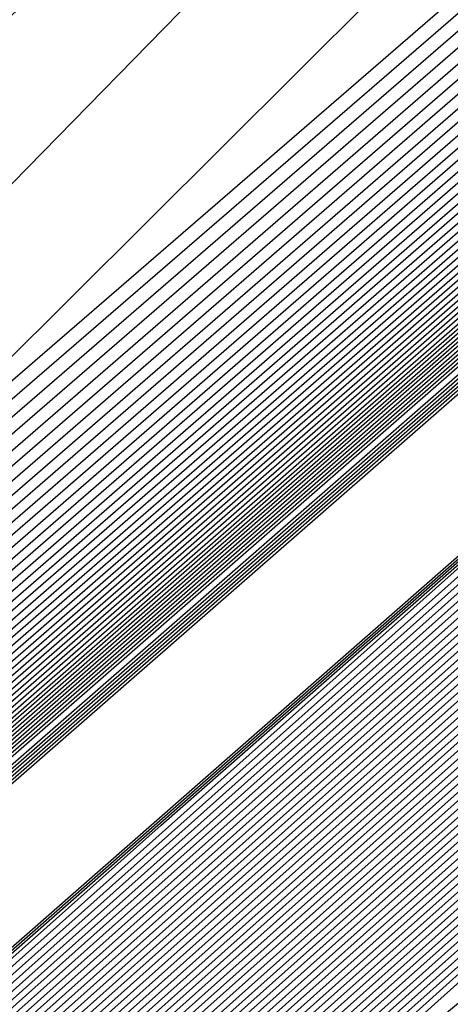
# Model space of a CAD drawing. Extents: x 3249832 to 3255657, y 13789405 to 13793316.
# Tile 685 of 1056: x 3253203.768 to 3253203.916, y 13791253.432 to 13791253.771. Entities that reach past the tile are written whole.
import ezdxf

# ---------------------------------------------------------------- set-up
doc = ezdxf.new("R2010")
doc.units = 0
doc.header["$LTSCALE"] = 100
doc.header["$MEASUREMENT"] = 0
for name, color, linetype in [('GRATIO_03231_CON', 1, 'CONTINUOUS'), ('GRATIO_0323_ICON', 1, 'CONTINUOUS'), ('TARGETS_EAST', 7, 'CONTINUOUS')]:
    doc.layers.add(name, color=color, linetype=linetype)

# ---------------------------------------------------------------- blocks, each defined once
blk = doc.blocks.new('Gratio_032316_contours')
at = {"layer": 'GRATIO_03231_CON', "color": 1, "linetype": 'Continuous', "flags": 128}
for points in [[(3253179.55027, 13791232.39503), (3253186.87441, 13791238.77001), (3253201.4775, 13791251.51898), (3253219.20823, 13791267.00714), (3253234.45763, 13791280.32933), (3253243.00028, 13791287.79153), (3253246.14511, 13791290.5444), (3253246.5846, 13791290.94974), (3253247.02187, 13791291.379), (3253250.20254, 13791294.24212), (3253258.88285, 13791301.95866), (3253274.44262, 13791315.73867), (3253292.7559, 13791331.95413), (3253308.32028, 13791345.76753)], [(3253180.16544, 13791232.93802), (3253187.28488, 13791239.13155), (3253201.72516, 13791251.73678), (3253219.33902, 13791267.12228), (3253234.51314, 13791280.37862), (3253243.01644, 13791287.80647), (3253246.14668, 13791290.54676), (3253246.58389, 13791290.95054), (3253247.01645, 13791291.37639), (3253250.16633, 13791294.21318), (3253258.7639, 13791301.85732), (3253274.17605, 13791315.50724), (3253292.31584, 13791331.56933), (3253307.73285, 13791345.25198)], [(3253180.78061, 13791233.481), (3253187.69534, 13791239.49309), (3253201.97282, 13791251.95458), (3253219.46981, 13791267.23741), (3253234.56866, 13791280.42791), (3253243.03259, 13791287.8214), (3253246.14825, 13791290.54912), (3253246.58317, 13791290.95133), (3253247.01103, 13791291.37378), (3253250.13013, 13791294.18424), (3253258.64495, 13791301.75599), (3253273.90947, 13791315.27582), (3253291.87577, 13791331.18453), (3253307.14542, 13791344.73643)], [(3253181.39578, 13791234.02399), (3253188.1058, 13791239.85463), (3253202.22048, 13791252.17237), (3253219.6006, 13791267.35254), (3253234.62418, 13791280.4772), (3253243.04874, 13791287.83633), (3253246.14982, 13791290.55149), (3253246.58246, 13791290.95213), (3253247.00561, 13791291.37117), (3253250.09393, 13791294.15529), (3253258.526, 13791301.65465), (3253273.6429, 13791315.0444), (3253291.4357, 13791330.79973), (3253306.55799, 13791344.22088)], [(3253182.62612, 13791235.10996), (3253188.92672, 13791240.5777), (3253202.71581, 13791252.60797), (3253219.86218, 13791267.58281), (3253234.73522, 13791280.57579), (3253243.08105, 13791287.8662), (3253246.15297, 13791290.55621), (3253246.58103, 13791290.95372), (3253246.99477, 13791291.36594), (3253250.02153, 13791294.09741), (3253258.2881, 13791301.45198), (3253273.10975, 13791314.58156), (3253290.55557, 13791330.03014), (3253305.38313, 13791343.18978)], [(3253183.24129, 13791235.65295), (3253189.33718, 13791240.93924), (3253202.96347, 13791252.82577), (3253219.99297, 13791267.69794), (3253234.79073, 13791280.62508), (3253243.0972, 13791287.88113), (3253246.15454, 13791290.55858), (3253246.58032, 13791290.95452), (3253246.98935, 13791291.36333), (3253249.98532, 13791294.06847), (3253258.16915, 13791301.35065), (3253272.84317, 13791314.35013), (3253290.11551, 13791329.64534), (3253304.7957, 13791342.67423)], [(3253189.74764, 13791241.30078), (3253203.21113, 13791253.04357), (3253220.12376, 13791267.81308), (3253234.84625, 13791280.67437), (3253243.11336, 13791287.89607), (3253246.15611, 13791290.56094), (3253246.57961, 13791290.95531), (3253246.98393, 13791291.36072), (3253249.94912, 13791294.03953), (3253258.05019, 13791301.24931), (3253272.5766, 13791314.11871), (3253289.67544, 13791329.26055), (3253304.20827, 13791342.15868)], [(3253190.1581, 13791241.66232), (3253203.45879, 13791253.26136), (3253220.25455, 13791267.92821), (3253234.90177, 13791280.72366), (3253243.12951, 13791287.911), (3253246.15768, 13791290.5633), (3253246.57889, 13791290.95611), (3253246.97851, 13791291.35811), (3253249.91292, 13791294.01058), (3253257.93124, 13791301.14798), (3253272.31002, 13791313.88729), (3253289.23538, 13791328.87575), (3253303.62084, 13791341.64313)], [(3253190.97902, 13791242.38539), (3253203.95411, 13791253.69696), (3253220.51613, 13791268.15847), (3253235.01281, 13791280.82224), (3253243.16182, 13791287.94087), (3253246.16082, 13791290.56803), (3253246.57747, 13791290.9577), (3253246.96767, 13791291.35288), (3253249.84051, 13791293.9527), (3253257.69334, 13791300.94531), (3253271.77687, 13791313.42445), (3253288.35525, 13791328.10615), (3253302.44598, 13791340.61203)], [(3253191.38948, 13791242.74693), (3253204.20177, 13791253.91476), (3253220.64692, 13791268.27361), (3253235.06832, 13791280.87154), (3253243.17797, 13791287.9558), (3253246.1624, 13791290.57039), (3253246.57675, 13791290.9585), (3253246.96225, 13791291.35027), (3253249.80431, 13791293.92376), (3253257.57439, 13791300.84397), (3253271.51029, 13791313.19303), (3253287.91518, 13791327.72135), (3253301.85855, 13791340.09648)], [(3253191.79994, 13791243.10847), (3253204.44943, 13791254.13256), (3253220.77772, 13791268.38874), (3253235.12384, 13791280.92083), (3253243.19412, 13791287.97073), (3253246.16397, 13791290.57276), (3253246.57604, 13791290.95929), (3253246.95683, 13791291.34766), (3253249.76811, 13791293.89481), (3253257.45544, 13791300.74264), (3253271.24372, 13791312.9616), (3253287.47511, 13791327.33655), (3253301.27112, 13791339.58093)], [(3253192.2104, 13791243.47001), (3253204.69709, 13791254.35035), (3253220.90851, 13791268.50387), (3253235.17936, 13791280.97012), (3253243.21028, 13791287.98567), (3253246.16554, 13791290.57512), (3253246.57533, 13791290.96009), (3253246.95142, 13791291.34505), (3253249.73191, 13791293.86587), (3253257.33649, 13791300.6413), (3253270.97714, 13791312.73018), (3253287.03505, 13791326.95176), (3253300.68369, 13791339.06538)], [(3253193.03132, 13791244.19308), (3253205.19242, 13791254.78595), (3253221.17009, 13791268.73414), (3253235.29039, 13791281.0687), (3253243.24258, 13791288.01553), (3253246.16868, 13791290.57985), (3253246.5739, 13791290.96168), (3253246.94058, 13791291.33982), (3253249.6595, 13791293.80799), (3253257.09858, 13791300.43863), (3253270.44399, 13791312.26734), (3253286.15492, 13791326.18216), (3253299.50883, 13791338.03428)], [(3253193.44178, 13791244.55462), (3253205.44008, 13791255.00375), (3253221.30088, 13791268.84927), (3253235.34591, 13791281.11799), (3253243.25874, 13791288.03047), (3253246.17025, 13791290.58221), (3253246.57319, 13791290.96248), (3253246.93516, 13791291.33721), (3253249.6233, 13791293.77904), (3253256.97963, 13791300.3373), (3253270.17741, 13791312.03592), (3253285.71485, 13791325.79737), (3253298.92139, 13791337.51873)], [(3253193.85224, 13791244.91616), (3253205.68774, 13791255.22155), (3253221.43167, 13791268.9644), (3253235.40143, 13791281.16728), (3253243.27489, 13791288.0454), (3253246.17182, 13791290.58457), (3253246.57247, 13791290.96327), (3253246.92974, 13791291.3346), (3253249.5871, 13791293.7501), (3253256.86068, 13791300.23596), (3253269.91084, 13791311.8045), (3253285.27479, 13791325.41257), (3253298.33396, 13791337.00318)], [(3253194.2627, 13791245.2777), (3253205.9354, 13791255.43934), (3253221.56246, 13791269.07954), (3253235.45695, 13791281.21658), (3253243.29104, 13791288.06033), (3253246.17339, 13791290.58694), (3253246.57176, 13791290.96407), (3253246.92432, 13791291.33198), (3253249.55089, 13791293.72116), (3253256.74173, 13791300.13463), (3253269.64426, 13791311.57307), (3253284.83472, 13791325.02777), (3253297.74653, 13791336.48763)], [(3253195.08362, 13791246.00077), (3253206.43072, 13791255.87494), (3253221.82404, 13791269.3098), (3253235.56798, 13791281.31516), (3253243.32335, 13791288.0902), (3253246.17654, 13791290.59166), (3253246.57033, 13791290.96566), (3253246.91348, 13791291.32676), (3253249.47849, 13791293.66327), (3253256.50383, 13791299.93196), (3253269.11111, 13791311.11023), (3253283.95459, 13791324.25817), (3253296.57167, 13791335.45653)], [(3253195.49408, 13791246.36231), (3253206.67838, 13791256.09274), (3253221.95483, 13791269.42494), (3253235.6235, 13791281.36445), (3253243.3395, 13791288.10513), (3253246.17811, 13791290.59402), (3253246.56962, 13791290.96646), (3253246.90806, 13791291.32415), (3253249.44229, 13791293.63433), (3253256.38488, 13791299.83062), (3253268.84454, 13791310.87881), (3253283.51452, 13791323.87338), (3253295.98424, 13791334.94098)], [(3253195.90454, 13791246.72385), (3253206.92604, 13791256.31054), (3253222.08562, 13791269.54007), (3253235.67902, 13791281.41374), (3253243.35566, 13791288.12007), (3253246.17968, 13791290.59639), (3253246.56891, 13791290.96725), (3253246.90264, 13791291.32154), (3253249.40609, 13791293.60539), (3253256.26593, 13791299.72929), (3253268.57796, 13791310.64739), (3253283.07446, 13791323.48858), (3253295.39681, 13791334.42543)], [(3253196.31501, 13791247.08539), (3253207.1737, 13791256.52833), (3253222.21641, 13791269.6552), (3253235.73454, 13791281.46303), (3253243.37181, 13791288.135), (3253246.18125, 13791290.59875), (3253246.56819, 13791290.96805), (3253246.89722, 13791291.31892), (3253249.36988, 13791293.57645), (3253256.14697, 13791299.62795), (3253268.31138, 13791310.41597), (3253282.63439, 13791323.10378), (3253294.80938, 13791333.90988)], [(3253197.13593, 13791247.80846), (3253207.66903, 13791256.96393), (3253222.47799, 13791269.88547), (3253235.84557, 13791281.56162), (3253243.40412, 13791288.16487), (3253246.18439, 13791290.60348), (3253246.56677, 13791290.96964), (3253246.88638, 13791291.3137), (3253249.29748, 13791293.51856), (3253255.90907, 13791299.42528), (3253267.77823, 13791309.95312), (3253281.75426, 13791322.33419), (3253293.63452, 13791332.87878)], [(3253197.54639, 13791248.17), (3253207.91669, 13791257.18173), (3253222.60878, 13791270.0006), (3253235.90109, 13791281.61091), (3253243.42027, 13791288.1798), (3253246.18596, 13791290.60584), (3253246.56605, 13791290.97044), (3253246.88096, 13791291.31109), (3253249.26128, 13791293.48962), (3253255.79012, 13791299.32395), (3253267.51166, 13791309.7217), (3253281.31419, 13791321.94939), (3253293.04709, 13791332.36323), (3253299.24948, 13791337.92415)], [(3253197.95685, 13791248.53154), (3253208.16435, 13791257.39953), (3253222.73957, 13791270.11573), (3253235.95661, 13791281.6602), (3253243.43643, 13791288.19473), (3253246.18754, 13791290.6082), (3253246.56534, 13791290.97123), (3253246.87554, 13791291.30847), (3253249.22507, 13791293.46068), (3253255.67117, 13791299.22261), (3253267.24508, 13791309.49028), (3253280.87413, 13791321.56459), (3253292.45966, 13791331.84768), (3253298.58416, 13791337.33876)], [(3253198.36731, 13791248.89308), (3253208.41201, 13791257.61732), (3253222.87037, 13791270.23087), (3253236.01213, 13791281.70949), (3253243.45258, 13791288.20967), (3253246.18911, 13791290.61057), (3253246.56463, 13791290.97203), (3253246.87012, 13791291.30586), (3253249.18887, 13791293.43173), (3253255.55222, 13791299.12128), (3253266.9785, 13791309.25886), (3253280.43407, 13791321.17979), (3253291.87223, 13791331.33213), (3253297.91884, 13791336.75338)], [(3253199.18823, 13791249.61615), (3253208.90733, 13791258.05292), (3253223.13195, 13791270.46113), (3253236.12316, 13791281.80807), (3253243.48489, 13791288.23953), (3253246.19225, 13791290.61529), (3253246.5632, 13791290.97362), (3253246.85928, 13791291.30064), (3253249.11647, 13791293.37385), (3253255.31432, 13791298.91861), (3253266.44535, 13791308.79601), (3253279.55394, 13791320.4102), (3253290.69737, 13791330.30103), (3253296.5882, 13791335.58261)], [(3253199.59869, 13791249.97769), (3253209.15499, 13791258.27072), (3253223.26274, 13791270.57626), (3253236.17868, 13791281.85736), (3253243.50104, 13791288.25447), (3253246.19382, 13791290.61766), (3253246.56249, 13791290.97442), (3253246.85386, 13791291.29803), (3253249.08026, 13791293.34491), (3253255.19536, 13791298.81727), (3253266.17878, 13791308.56459), (3253279.11387, 13791320.0254), (3253290.10994, 13791329.78548), (3253295.92288, 13791334.99723)], [(3253200.00915, 13791250.33923), (3253209.40265, 13791258.48852), (3253223.39353, 13791270.6914), (3253236.2342, 13791281.90666), (3253243.51719, 13791288.2694), (3253246.19539, 13791290.62002), (3253246.56177, 13791290.97521), (3253246.84844, 13791291.29541), (3253249.04406, 13791293.31596), (3253255.07641, 13791298.71594), (3253265.9122, 13791308.33317), (3253278.6738, 13791319.6406), (3253289.52251, 13791329.26993), (3253295.25756, 13791334.41184)], [(3253200.41961, 13791250.70077), (3253209.65031, 13791258.70631), (3253223.52432, 13791270.80653), (3253236.28972, 13791281.95595), (3253243.53335, 13791288.28434), (3253246.19696, 13791290.62238), (3253246.56106, 13791290.97601), (3253246.84302, 13791291.2928), (3253249.00786, 13791293.28702), (3253254.95746, 13791298.6146), (3253265.64563, 13791308.10175), (3253278.23374, 13791319.25581), (3253288.93508, 13791328.75438), (3253294.59224, 13791333.82646)], [(3253201.24053, 13791251.42384), (3253210.14563, 13791259.14191), (3253223.7859, 13791271.0368), (3253236.40075, 13791282.05453), (3253243.56565, 13791288.3142), (3253246.20011, 13791290.62711), (3253246.55963, 13791290.9776), (3253246.83219, 13791291.28758), (3253248.93546, 13791293.22914), (3253254.71956, 13791298.41193), (3253265.11248, 13791307.63891), (3253277.35361, 13791318.48621), (3253287.76022, 13791327.72328), (3253293.2616, 13791332.65569)], [(3253201.65099, 13791251.78538), (3253210.3933, 13791259.35971), (3253223.91669, 13791271.15193), (3253236.45627, 13791282.10382), (3253243.58181, 13791288.32914), (3253246.20168, 13791290.62947), (3253246.55892, 13791290.9784), (3253246.82677, 13791291.28496), (3253248.89925, 13791293.20019), (3253254.60061, 13791298.3106), (3253264.8459, 13791307.40749), (3253276.91354, 13791318.10141), (3253287.17279, 13791327.20773)], [(3253215.27891, 13791264.12388), (3253208.32754, 13791257.89481), (3253202.31158, 13791252.48555), (3253202.06145, 13791252.14692), (3253210.64096, 13791259.57751), (3253224.04748, 13791271.26706)], [(3253216.27123, 13791264.99994), (3253209.15191, 13791258.62312), (3253202.92675, 13791253.02854), (3253202.47191, 13791252.50846), (3253210.88862, 13791259.7953), (3253224.17827, 13791271.38219)], [(3253218.25586, 13791266.75207), (3253210.80067, 13791260.07975), (3253204.15709, 13791254.11451), (3253203.29283, 13791253.23153), (3253211.38394, 13791260.2309), (3253224.43985, 13791271.61246)], [(3253219.24818, 13791267.62813), (3253211.62504, 13791260.80806), (3253204.77226, 13791254.6575), (3253203.70329, 13791253.59307), (3253211.6316, 13791260.4487), (3253224.57064, 13791271.72759)]]:
    blk.add_lwpolyline(points, dxfattribs=at)
at = {"layer": 'GRATIO_03231_CON', "color": 5, "linetype": 'Continuous', "flags": 128}
for points in [[(3253178.31993, 13791231.30905), (3253186.05349, 13791238.04694), (3253200.98218, 13791251.08338), (3253218.94665, 13791266.77688), (3253234.34659, 13791280.23075), (3253242.96798, 13791287.76167), (3253246.14197, 13791290.53967), (3253246.58603, 13791290.94815), (3253247.02107, 13791291.37394), (3253250.18182, 13791294.2177), (3253258.80647, 13791301.88356), (3253274.26937, 13791315.56557), (3253292.48955, 13791331.61762), (3253308.02221, 13791345.18354)], [(3253177.70476, 13791230.76607), (3253185.64303, 13791237.6854), (3253200.73452, 13791250.86558), (3253218.81586, 13791266.66175), (3253234.29107, 13791280.18146), (3253242.95182, 13791287.74673), (3253246.1404, 13791290.53731), (3253246.58674, 13791290.94735), (3253247.01436, 13791291.36584), (3253250.12102, 13791294.16091), (3253258.59804, 13791301.69555), (3253273.79626, 13791315.14336), (3253291.70456, 13791330.92064), (3253306.97134, 13791344.25434)], [(3253177.08958, 13791230.22308), (3253185.23257, 13791237.32386), (3253200.48686, 13791250.64779), (3253218.68507, 13791266.54661), (3253234.23556, 13791280.13216), (3253242.93567, 13791287.7318), (3253246.13883, 13791290.53495), (3253246.58745, 13791290.94656), (3253247.00766, 13791291.35773), (3253250.06022, 13791294.10413), (3253258.38961, 13791301.50754), (3253273.32314, 13791314.72115), (3253290.91956, 13791330.22366), (3253305.92046, 13791343.32515)], [(3253176.47441, 13791229.68009), (3253184.82211, 13791236.96232), (3253200.23919, 13791250.42999), (3253218.55428, 13791266.43148), (3253234.18004, 13791280.08287), (3253242.91952, 13791287.71687), (3253246.13725, 13791290.53258), (3253246.58817, 13791290.94576), (3253247.00095, 13791291.34963), (3253249.99942, 13791294.04734), (3253258.18118, 13791301.31953), (3253272.85003, 13791314.29894), (3253290.13456, 13791329.52668), (3253304.86958, 13791342.39595)], [(3253175.24407, 13791228.59412), (3253184.00119, 13791236.23925), (3253199.74387, 13791249.99439), (3253218.2927, 13791266.20121), (3253234.069, 13791279.98429), (3253242.88721, 13791287.687), (3253246.13411, 13791290.52786), (3253246.58959, 13791290.94417), (3253246.98754, 13791291.33342), (3253249.87782, 13791293.93376), (3253257.76432, 13791300.94351), (3253271.9038, 13791313.45451), (3253288.56457, 13791328.13272), (3253302.76783, 13791340.53756)], [(3253196.57706, 13791247.03615), (3253203.47105, 13791253.1938), (3253218.75951, 13791266.60126), (3253234.06971, 13791279.98413), (3253242.88772, 13791287.68662), (3253246.13462, 13791290.52731), (3253246.59031, 13791290.94338), (3253246.98083, 13791291.32532), (3253249.81702, 13791293.87697), (3253257.55589, 13791300.7555), (3253271.43068, 13791313.0323), (3253287.77957, 13791327.43574), (3253301.71695, 13791339.60837)], [(3253196.71057, 13791247.15254), (3253203.58621, 13791253.29381), (3253218.83398, 13791266.66558), (3253234.10345, 13791280.01283), (3253242.89801, 13791287.6948), (3253246.13636, 13791290.52784), (3253246.59102, 13791290.94258), (3253246.97413, 13791291.31721), (3253249.75622, 13791293.82018), (3253257.34746, 13791300.56749), (3253270.95757, 13791312.61009), (3253286.99457, 13791326.73875), (3253300.66608, 13791338.67918)], [(3253196.84408, 13791247.26894), (3253203.70137, 13791253.39382), (3253218.90845, 13791266.7299), (3253234.13718, 13791280.04153), (3253242.9083, 13791287.70297), (3253246.13809, 13791290.52836), (3253246.59174, 13791290.94178), (3253246.96742, 13791291.30911), (3253249.69542, 13791293.76339), (3253257.13903, 13791300.37948), (3253270.48445, 13791312.18788), (3253286.20957, 13791326.04177), (3253299.6152, 13791337.74998)], [(3253197.11109, 13791247.50174), (3253203.93169, 13791253.59384), (3253219.0574, 13791266.85855), (3253234.20465, 13791280.09892), (3253242.92888, 13791287.71932), (3253246.14156, 13791290.52941), (3253246.59316, 13791290.94019), (3253246.95401, 13791291.2929), (3253249.57383, 13791293.64981), (3253256.72217, 13791300.00346), (3253269.53822, 13791311.34346), (3253284.63958, 13791324.64781), (3253297.51345, 13791335.89159)], [(3253197.2446, 13791247.61813), (3253204.04685, 13791253.69384), (3253219.13187, 13791266.92287), (3253234.23839, 13791280.12762), (3253242.93918, 13791287.72749), (3253246.1433, 13791290.52994), (3253246.59388, 13791290.9394), (3253246.9473, 13791291.28479), (3253249.51303, 13791293.59302), (3253256.51374, 13791299.81545), (3253269.06511, 13791310.92125), (3253283.85458, 13791323.95083), (3253296.46257, 13791334.9624)], [(3253197.37811, 13791247.73453), (3253204.16201, 13791253.79385), (3253219.20635, 13791266.98719), (3253234.27212, 13791280.15631), (3253242.94947, 13791287.73567), (3253246.14503, 13791290.53046), (3253246.59459, 13791290.9386), (3253246.9406, 13791291.27669), (3253249.45223, 13791293.53623), (3253256.30531, 13791299.62744), (3253268.59199, 13791310.49904), (3253283.06958, 13791323.25385), (3253295.41169, 13791334.0332)], [(3253197.51162, 13791247.85093), (3253204.27717, 13791253.89386), (3253219.28082, 13791267.05151), (3253234.30586, 13791280.18501), (3253242.95976, 13791287.74384), (3253246.14676, 13791290.53099), (3253246.5953, 13791290.9378), (3253246.93389, 13791291.26859), (3253249.39143, 13791293.47944), (3253256.09688, 13791299.43942), (3253268.11888, 13791310.07683), (3253282.28459, 13791322.55687), (3253294.36082, 13791333.10401)], [(3253197.77863, 13791248.08372), (3253204.50749, 13791254.09388), (3253219.42977, 13791267.18016), (3253234.37333, 13791280.2424), (3253242.98034, 13791287.76019), (3253246.15023, 13791290.53204), (3253246.59673, 13791290.93621), (3253246.92048, 13791291.25238), (3253249.26983, 13791293.36586), (3253255.68002, 13791299.0634), (3253267.17265, 13791309.2324), (3253280.71459, 13791321.16291), (3253292.25906, 13791331.24562), (3253298.86322, 13791336.86351)], [(3253197.91214, 13791248.20012), (3253204.62265, 13791254.19388), (3253219.50424, 13791267.24448), (3253234.40706, 13791280.2711), (3253242.99064, 13791287.76837), (3253246.15197, 13791290.53257), (3253246.59744, 13791290.93542), (3253246.91378, 13791291.24427), (3253249.20903, 13791293.30907), (3253255.47159, 13791298.87539), (3253266.69953, 13791308.81019), (3253279.9296, 13791320.46593), (3253291.20819, 13791330.31643), (3253297.66843, 13791335.81202)], [(3253198.04565, 13791248.31651), (3253204.73781, 13791254.29389), (3253219.57872, 13791267.3088), (3253234.4408, 13791280.2998), (3253243.00093, 13791287.77654), (3253246.1537, 13791290.53309), (3253246.59816, 13791290.93462), (3253246.90707, 13791291.23617), (3253249.14823, 13791293.25228), (3253255.26316, 13791298.68738), (3253266.22642, 13791308.38798), (3253279.1446, 13791319.76895), (3253290.15731, 13791329.38723), (3253296.47364, 13791334.76054)], [(3253198.17916, 13791248.43291), (3253204.85297, 13791254.3939), (3253219.65319, 13791267.37312), (3253234.47453, 13791280.32849), (3253243.01122, 13791287.78471), (3253246.15544, 13791290.53362), (3253246.59887, 13791290.93382), (3253246.90036, 13791291.22806), (3253249.08743, 13791293.19549), (3253255.05473, 13791298.49937), (3253265.7533, 13791307.96577), (3253278.3596, 13791319.07197), (3253289.10643, 13791328.45804), (3253295.27885, 13791333.70905)], [(3253198.44617, 13791248.6657), (3253205.08329, 13791254.59392), (3253219.80214, 13791267.50177), (3253234.542, 13791280.38589), (3253243.0318, 13791287.80106), (3253246.15891, 13791290.53467), (3253246.6003, 13791290.93223), (3253246.88695, 13791291.21186), (3253248.96583, 13791293.08191), (3253254.63787, 13791298.12335), (3253264.80707, 13791307.12135), (3253276.7896, 13791317.678), (3253287.00468, 13791326.59965), (3253292.88927, 13791331.60608), (3253295.95133, 13791334.07094)], [(3253198.57968, 13791248.7821), (3253205.19845, 13791254.69392), (3253219.87661, 13791267.56609), (3253234.57574, 13791280.41459), (3253243.04209, 13791287.80924), (3253246.16064, 13791290.53519), (3253246.60101, 13791290.93144), (3253246.88025, 13791291.20375), (3253248.90503, 13791293.02512), (3253254.42944, 13791297.93534), (3253264.33396, 13791306.69914), (3253276.00461, 13791316.98102), (3253285.9538, 13791325.67045), (3253291.69448, 13791330.55459), (3253294.7416, 13791333.01142)], [(3253198.71319, 13791248.8985), (3253205.31361, 13791254.79393), (3253219.95108, 13791267.63041), (3253234.60947, 13791280.44328), (3253243.05239, 13791287.81741), (3253246.16237, 13791290.53572), (3253246.60172, 13791290.93064), (3253246.87354, 13791291.19565), (3253248.84423, 13791292.96834), (3253254.22101, 13791297.74733), (3253263.86084, 13791306.27693), (3253275.21961, 13791316.28404), (3253284.90293, 13791324.74126), (3253290.49969, 13791329.50311), (3253293.53187, 13791331.9519)], [(3253198.8467, 13791249.0149), (3253205.42877, 13791254.89394), (3253220.02556, 13791267.69473), (3253234.64321, 13791280.47198), (3253243.06268, 13791287.82558), (3253246.16411, 13791290.53624), (3253246.60244, 13791290.92984), (3253246.86684, 13791291.18754), (3253248.78343, 13791292.91155), (3253254.01258, 13791297.55932), (3253263.38773, 13791305.85472), (3253274.43461, 13791315.58706), (3253283.85205, 13791323.81207), (3253289.3049, 13791328.45162), (3253292.32214, 13791330.89237), (3253295.39879, 13791333.38715)], [(3253199.11371, 13791249.24769), (3253205.65909, 13791255.09396), (3253220.17451, 13791267.82338), (3253234.71068, 13791280.52937), (3253243.08326, 13791287.84193), (3253246.16758, 13791290.53729), (3253246.60386, 13791290.92825), (3253246.85342, 13791291.17133), (3253248.66183, 13791292.79797), (3253253.59572, 13791297.1833), (3253262.4415, 13791305.01029), (3253272.86462, 13791314.1931), (3253281.7503, 13791321.95368), (3253286.91532, 13791326.34865), (3253289.90268, 13791328.77333), (3253293.18693, 13791331.45768)], [(3253199.24722, 13791249.36409), (3253205.77425, 13791255.19397), (3253220.24898, 13791267.8877), (3253234.74441, 13791280.55807), (3253243.09355, 13791287.85011), (3253246.16931, 13791290.53782), (3253246.60458, 13791290.92746), (3253246.84672, 13791291.16323), (3253248.60103, 13791292.74118), (3253253.38729, 13791296.99529), (3253261.96839, 13791304.58808), (3253272.07962, 13791313.49612), (3253280.69942, 13791321.02448), (3253285.72053, 13791325.29717), (3253288.69295, 13791327.71381), (3253292.081, 13791330.49295), (3253297.61917, 13791335.1971)], [(3253199.38073, 13791249.48048), (3253205.88941, 13791255.29397), (3253220.32345, 13791267.95202), (3253234.77815, 13791280.58677), (3253243.10385, 13791287.85828), (3253246.17105, 13791290.53834), (3253246.60529, 13791290.92666), (3253246.84001, 13791291.15513), (3253248.54023, 13791292.68439), (3253253.17886, 13791296.80728), (3253261.49527, 13791304.16587), (3253271.29462, 13791312.79914), (3253279.64854, 13791320.09529), (3253284.52574, 13791324.24568), (3253287.48322, 13791326.65429), (3253290.97507, 13791329.52822), (3253296.71525, 13791334.41022)], [(3253199.51424, 13791249.59688), (3253206.00457, 13791255.39398), (3253220.39793, 13791268.01634), (3253234.81188, 13791280.61546), (3253243.11414, 13791287.86646), (3253246.17278, 13791290.53887), (3253246.606, 13791290.92586), (3253246.83331, 13791291.14702), (3253248.47943, 13791292.6276), (3253252.97044, 13791296.61927), (3253261.02215, 13791303.74366), (3253270.50962, 13791312.10216), (3253278.59767, 13791319.16609), (3253283.33095, 13791323.1942), (3253286.27349, 13791325.59476), (3253289.86914, 13791328.56348), (3253295.81132, 13791333.62334)], [(3253199.78125, 13791249.82967), (3253206.23489, 13791255.594), (3253220.54687, 13791268.14499), (3253234.87935, 13791280.67286), (3253243.13472, 13791287.8828), (3253246.17625, 13791290.53992), (3253246.60743, 13791290.92427), (3253246.8199, 13791291.13081), (3253248.35784, 13791292.51402), (3253252.55358, 13791296.24325), (3253260.07593, 13791302.89924), (3253268.93963, 13791310.70819), (3253276.49591, 13791317.3077), (3253280.94137, 13791321.09123), (3253283.85403, 13791323.47572), (3253287.65728, 13791326.63402), (3253294.00347, 13791332.04958)], [(3253199.91476, 13791249.94607), (3253206.35005, 13791255.69401), (3253220.62135, 13791268.20931), (3253234.91309, 13791280.70156), (3253243.14501, 13791287.89098), (3253246.17798, 13791290.54045), (3253246.60814, 13791290.92348), (3253246.81319, 13791291.12271), (3253248.29704, 13791292.45723), (3253252.34515, 13791296.05524), (3253259.60281, 13791302.47703), (3253268.15463, 13791310.01121), (3253275.44504, 13791316.37851), (3253279.74658, 13791320.03974), (3253282.6443, 13791322.4162), (3253286.55135, 13791325.66929), (3253293.09954, 13791331.2627), (3253300.79521, 13791337.86923)], [(3253200.04827, 13791250.06247), (3253206.46521, 13791255.79401), (3253220.69582, 13791268.27363), (3253234.94682, 13791280.73025), (3253243.15531, 13791287.89915), (3253246.17972, 13791290.54097), (3253246.60886, 13791290.92268), (3253246.80649, 13791291.1146), (3253248.23624, 13791292.40044), (3253252.13672, 13791295.86723), (3253259.1297, 13791302.05482), (3253267.36963, 13791309.31423), (3253274.39416, 13791315.44932), (3253278.55179, 13791318.98826), (3253281.43456, 13791321.35667), (3253285.44542, 13791324.70455), (3253292.19561, 13791330.47582), (3253300.12972, 13791337.29016)], [(3253200.18178, 13791250.17887), (3253206.58037, 13791255.89402), (3253220.77029, 13791268.33795), (3253234.98056, 13791280.75895), (3253243.1656, 13791287.90733), (3253246.18145, 13791290.5415), (3253246.60957, 13791290.92188), (3253246.79978, 13791291.1065), (3253248.17544, 13791292.34365), (3253251.92829, 13791295.67922), (3253258.65658, 13791301.63261), (3253266.58464, 13791308.61725), (3253273.34328, 13791314.52012), (3253277.357, 13791317.93677), (3253280.22483, 13791320.29715), (3253284.33949, 13791323.73982), (3253291.29169, 13791329.68894), (3253299.46423, 13791336.71108)], [(3253200.44879, 13791250.41166), (3253206.81069, 13791256.09404), (3253220.91924, 13791268.4666), (3253235.04803, 13791280.81634), (3253243.18618, 13791287.92368), (3253246.18492, 13791290.54255), (3253246.611, 13791290.92029), (3253246.78637, 13791291.09029), (3253248.05384, 13791292.23007), (3253251.51143, 13791295.3032), (3253257.71035, 13791300.78818), (3253265.01464, 13791307.22329), (3253271.24153, 13791312.66173), (3253274.96742, 13791315.8338), (3253277.80537, 13791318.17811), (3253282.12763, 13791321.81036), (3253289.48383, 13791328.11518), (3253298.13324, 13791335.55292)], [(3253200.5823, 13791250.52806), (3253206.92586, 13791256.19405), (3253220.99372, 13791268.53092), (3253235.08176, 13791280.84504), (3253243.19647, 13791287.93185), (3253246.18666, 13791290.54307), (3253246.61171, 13791290.9195), (3253246.77966, 13791291.08219), (3253247.99304, 13791292.17328), (3253251.303, 13791295.11519), (3253257.23724, 13791300.36597), (3253264.22964, 13791306.52631), (3253270.19065, 13791311.73254), (3253273.77263, 13791314.78231), (3253276.59564, 13791317.11859), (3253281.0217, 13791320.84562), (3253288.57991, 13791327.3283), (3253297.46775, 13791334.97385)], [(3253200.71581, 13791250.64445), (3253207.04102, 13791256.29406), (3253221.06819, 13791268.59524), (3253235.1155, 13791280.87374), (3253243.20676, 13791287.94002), (3253246.18839, 13791290.5436), (3253246.61242, 13791290.9187), (3253246.77296, 13791291.07408), (3253247.93224, 13791292.11649), (3253251.09457, 13791294.92718), (3253256.76412, 13791299.94376), (3253263.44465, 13791305.82933), (3253269.13978, 13791310.80334), (3253272.57784, 13791313.73083), (3253275.38591, 13791316.05906), (3253279.91577, 13791319.88089), (3253287.67598, 13791326.54142), (3253296.80226, 13791334.39477)], [(3253200.84932, 13791250.76085), (3253207.15618, 13791256.39406), (3253221.14266, 13791268.65956), (3253235.14923, 13791280.90243), (3253243.21706, 13791287.9482), (3253246.19012, 13791290.54412), (3253246.61314, 13791290.9179), (3253246.76625, 13791291.06598), (3253247.87144, 13791292.0597), (3253250.88614, 13791294.73917), (3253256.29101, 13791299.52155), (3253262.65965, 13791305.13235), (3253268.0889, 13791309.87415), (3253271.38305, 13791312.67934), (3253274.17618, 13791314.99954), (3253278.80984, 13791318.91616), (3253286.77206, 13791325.75454), (3253296.13677, 13791333.81569)], [(3253201.11633, 13791250.99365), (3253207.3865, 13791256.59408), (3253221.29161, 13791268.78821), (3253235.2167, 13791280.95983), (3253243.23764, 13791287.96455), (3253246.19359, 13791290.54517), (3253246.61456, 13791290.91631), (3253246.75284, 13791291.04977), (3253247.74984, 13791291.94612), (3253250.46928, 13791294.36315), (3253255.34478, 13791298.67713), (3253261.08965, 13791303.73839), (3253265.98715, 13791308.01576), (3253268.99347, 13791310.57637), (3253271.75672, 13791312.8805), (3253276.59798, 13791316.9867), (3253284.9642, 13791324.18078), (3253294.80578, 13791332.65754)], [(3253201.24984, 13791251.11004), (3253207.50166, 13791256.69409), (3253221.36608, 13791268.85253), (3253235.25044, 13791280.98852), (3253243.24793, 13791287.97272), (3253246.19533, 13791290.5457), (3253246.61528, 13791290.91552), (3253246.74613, 13791291.04167), (3253247.68904, 13791291.88933), (3253250.26085, 13791294.17514), (3253254.87166, 13791298.25492), (3253260.30466, 13791303.04141), (3253264.93627, 13791307.08657), (3253267.79868, 13791309.52489), (3253270.54699, 13791311.82097), (3253275.49205, 13791316.02196), (3253284.06028, 13791323.3939), (3253294.14029, 13791332.07846)], [(3253201.38335, 13791251.22644), (3253207.61682, 13791256.7941), (3253221.44056, 13791268.91685), (3253235.28417, 13791281.01722), (3253243.25822, 13791287.9809), (3253246.19706, 13791290.54622), (3253246.61599, 13791290.91472), (3253246.73943, 13791291.03356), (3253247.62824, 13791291.83254), (3253250.05242, 13791293.98713), (3253254.39855, 13791297.83271), (3253259.51966, 13791302.34443), (3253263.88539, 13791306.15737), (3253266.60389, 13791308.4734), (3253269.33726, 13791310.76145), (3253274.38613, 13791315.05723), (3253283.15635, 13791322.60702), (3253293.4748, 13791331.49938)], [(3253201.51686, 13791251.34284), (3253207.73198, 13791256.8941), (3253221.51503, 13791268.98117), (3253235.31791, 13791281.04592), (3253243.26852, 13791287.98907), (3253246.1988, 13791290.54675), (3253246.6167, 13791290.91393), (3253246.73272, 13791291.02546), (3253247.56744, 13791291.77576), (3253249.84399, 13791293.79912), (3253253.92543, 13791297.41049), (3253258.73466, 13791301.64744), (3253262.83452, 13791305.22818), (3253265.4091, 13791307.42192), (3253268.12753, 13791309.70193), (3253273.2802, 13791314.0925), (3253282.25242, 13791321.82014), (3253292.80931, 13791330.9203), (3253301.81088, 13791338.63068)], [(3253201.78387, 13791251.57563), (3253207.9623, 13791257.09412), (3253221.66398, 13791269.10982), (3253235.38538, 13791281.10331), (3253243.2891, 13791288.00542), (3253246.20227, 13791290.5478), (3253246.61813, 13791290.91233), (3253246.71931, 13791291.00925), (3253247.44584, 13791291.66218), (3253249.42713, 13791293.4231), (3253252.9792, 13791296.56607), (3253257.16467, 13791300.25348), (3253260.73276, 13791303.36979), (3253263.01952, 13791305.31895), (3253265.70807, 13791307.58288), (3253271.06834, 13791312.16303), (3253280.44457, 13791320.24638), (3253291.47832, 13791329.76215), (3253300.88547, 13791337.82513)], [(3253201.91738, 13791251.69203), (3253208.07746, 13791257.19413), (3253221.73845, 13791269.17414), (3253235.41911, 13791281.13201), (3253243.29939, 13791288.01359), (3253246.204, 13791290.54832), (3253246.61884, 13791290.91154), (3253246.71261, 13791291.00114), (3253247.38504, 13791291.60539), (3253249.2187, 13791293.23509), (3253252.50609, 13791296.14386), (3253256.37967, 13791299.5565), (3253259.68189, 13791302.44059), (3253261.82473, 13791304.26746), (3253264.49834, 13791306.52336), (3253269.96241, 13791311.1983), (3253279.54064, 13791319.4595), (3253290.81283, 13791329.18307), (3253300.42277, 13791337.42236)], [(3253202.05089, 13791251.80842), (3253208.19262, 13791257.29414), (3253221.81293, 13791269.23846), (3253235.45285, 13791281.16071), (3253243.30968, 13791288.02177), (3253246.20573, 13791290.54885), (3253246.61956, 13791290.91074), (3253246.7059, 13791290.99304), (3253247.32424, 13791291.5486), (3253249.01027, 13791293.04708), (3253252.03297, 13791295.72165), (3253255.59467, 13791298.85952), (3253258.63101, 13791301.5114), (3253260.62994, 13791303.21597), (3253263.28861, 13791305.46384), (3253268.85648, 13791310.23357), (3253278.63672, 13791318.67262), (3253290.14734, 13791328.60399), (3253299.96006, 13791337.01958)], [(3253222.18973, 13791268.9562), (3253208.47101, 13791257.20698), (3253202.18439, 13791251.92482), (3253202.18439, 13791251.92482), (3253208.30778, 13791257.39414), (3253221.8874, 13791269.30278)], [(3253222.33685, 13791269.08692), (3253208.70035, 13791257.40813), (3253202.45141, 13791252.15761), (3253202.45141, 13791252.15761), (3253208.5381, 13791257.59416), (3253222.03635, 13791269.43142)], [(3253222.41042, 13791269.15229), (3253208.81502, 13791257.50869), (3253202.58492, 13791252.27401), (3253202.58492, 13791252.27401), (3253208.65326, 13791257.69417), (3253222.11082, 13791269.49575)], [(3253222.48398, 13791269.21765), (3253208.92969, 13791257.60926), (3253202.71843, 13791252.39041), (3253202.71843, 13791252.39041), (3253208.76842, 13791257.79418), (3253222.18529, 13791269.56007)], [(3253222.55754, 13791269.28301), (3253209.04436, 13791257.70983), (3253202.85194, 13791252.50681), (3253202.85193, 13791252.50681), (3253208.88358, 13791257.89419), (3253222.25977, 13791269.62439)], [(3253222.70467, 13791269.41374), (3253209.2737, 13791257.91097), (3253203.11895, 13791252.7396), (3253203.11895, 13791252.7396), (3253209.1139, 13791258.0942), (3253222.40871, 13791269.75304)], [(3253222.77823, 13791269.4791), (3253209.38837, 13791258.01154), (3253203.25246, 13791252.856), (3253203.25246, 13791252.856), (3253209.22906, 13791258.19421), (3253222.48319, 13791269.81736)], [(3253222.8518, 13791269.54447), (3253209.50304, 13791258.11211), (3253203.38597, 13791252.97239), (3253203.38597, 13791252.97239), (3253209.34422, 13791258.29422), (3253222.55766, 13791269.88168)], [(3253222.92536, 13791269.60983), (3253209.61771, 13791258.21268), (3253203.51947, 13791253.08879), (3253203.51947, 13791253.08879), (3253209.45938, 13791258.39423), (3253222.63214, 13791269.946)], [(3253294.55593, 13791331.78482), (3253282.65133, 13791321.30274), (3253268.6032, 13791309.01445), (3253256.6338, 13791298.60027), (3253249.91373, 13791292.81609), (3253247.40711, 13791290.71997), (3253247.02638, 13791290.44557), (3253246.62867, 13791290.09727), (3253243.8498, 13791287.66252), (3253236.27025, 13791281.09954), (3253223.07249, 13791269.74056), (3253209.84706, 13791258.41382), (3253203.78649, 13791253.32159), (3253203.78649, 13791253.32159), (3253209.68971, 13791258.59423), (3253222.78114, 13791270.07458), (3253235.89161, 13791281.53353), (3253243.79641, 13791288.43297), (3253249.04881, 13791292.99861), (3253256.14655, 13791299.14707), (3253268.13516, 13791309.52901), (3253282.25127, 13791321.73092), (3253294.2793, 13791332.07331)]]:
    blk.add_lwpolyline(points, dxfattribs=at)
at = {"layer": 'GRATIO_0323_ICON', "color": 7, "linetype": 'Continuous', "flags": 128}
for points in [[(3253175.85924, 13791229.13711), (3253184.41165, 13791236.60078), (3253199.99153, 13791250.21219), (3253218.42349, 13791266.31635), (3253234.12452, 13791280.03358), (3253242.90336, 13791287.70193), (3253246.13568, 13791290.53022), (3253246.58888, 13791290.94497), (3253246.99424, 13791291.34152), (3253249.93862, 13791293.99055), (3253257.97275, 13791301.13152), (3253272.37691, 13791313.87673), (3253289.34956, 13791328.8297), (3253303.81871, 13791341.46676)], [(3253182.01095, 13791234.56698), (3253188.51626, 13791240.21616), (3253202.46814, 13791252.39017), (3253219.73139, 13791267.46768), (3253234.6797, 13791280.5265), (3253243.0649, 13791287.85127), (3253246.1514, 13791290.55385), (3253246.58175, 13791290.95293), (3253247.00019, 13791291.36856), (3253250.05773, 13791294.12635), (3253258.40705, 13791301.55332), (3253273.37632, 13791314.81298), (3253290.99564, 13791330.41494), (3253305.97056, 13791343.70533)], [(3253196.97758, 13791247.38534), (3253203.81653, 13791253.49383), (3253218.98293, 13791266.79423), (3253234.17092, 13791280.07022), (3253242.91859, 13791287.71115), (3253246.13983, 13791290.52889), (3253246.59245, 13791290.94099), (3253246.96072, 13791291.301), (3253249.63462, 13791293.7066), (3253256.9306, 13791300.19147), (3253270.01134, 13791311.76567), (3253285.42458, 13791325.34479), (3253298.56432, 13791336.82079)], [(3253197.64512, 13791247.96732), (3253204.39233, 13791253.99387), (3253219.3553, 13791267.11584), (3253234.33959, 13791280.21371), (3253242.97005, 13791287.75202), (3253246.1485, 13791290.53152), (3253246.59602, 13791290.93701), (3253246.92719, 13791291.26048), (3253249.33063, 13791293.42265), (3253255.88845, 13791299.25141), (3253267.64576, 13791309.65462), (3253281.49959, 13791321.85989), (3253293.30994, 13791332.17482)], [(3253198.31266, 13791248.54931), (3253204.96813, 13791254.49391), (3253219.72766, 13791267.43745), (3253234.50827, 13791280.35719), (3253243.02151, 13791287.79289), (3253246.15717, 13791290.53414), (3253246.59958, 13791290.93303), (3253246.89366, 13791291.21996), (3253249.02663, 13791293.1387), (3253254.8463, 13791298.31136), (3253265.28019, 13791307.54356), (3253277.5746, 13791318.37498), (3253288.05556, 13791327.52884), (3253294.08406, 13791332.65756)], [(3253190.56856, 13791242.02386), (3253203.70645, 13791253.47916), (3253220.38534, 13791268.04334), (3253234.95729, 13791280.77295), (3253243.14566, 13791287.92593), (3253246.15925, 13791290.56567), (3253246.57818, 13791290.95691), (3253246.97309, 13791291.35549), (3253249.87672, 13791293.98164), (3253257.81229, 13791301.04664), (3253272.04344, 13791313.65587), (3253288.79531, 13791328.49095), (3253303.03341, 13791341.12758)], [(3253198.9802, 13791249.13129), (3253205.54393, 13791254.99395), (3253220.10003, 13791267.75905), (3253234.67694, 13791280.50068), (3253243.07297, 13791287.83376), (3253246.16584, 13791290.53677), (3253246.60315, 13791290.92905), (3253246.86013, 13791291.17944), (3253248.72263, 13791292.85476), (3253253.80415, 13791297.37131), (3253262.91461, 13791305.43251), (3253273.64961, 13791314.89008), (3253282.80117, 13791322.88287), (3253288.11011, 13791327.40014), (3253291.11241, 13791329.83285), (3253294.29286, 13791332.42241)], [(3253199.64774, 13791249.71328), (3253206.11974, 13791255.49399), (3253220.4724, 13791268.08067), (3253234.84562, 13791280.64416), (3253243.12443, 13791287.87463), (3253246.17452, 13791290.53939), (3253246.60672, 13791290.92507), (3253246.8266, 13791291.13892), (3253248.41864, 13791292.57081), (3253252.76201, 13791296.43126), (3253260.54904, 13791303.32145), (3253269.72463, 13791311.40518), (3253277.54679, 13791318.2369), (3253282.13616, 13791322.14271), (3253285.06376, 13791324.53524), (3253288.76321, 13791327.59875), (3253294.90739, 13791332.83646)], [(3253200.31528, 13791250.29526), (3253206.69554, 13791255.99403), (3253220.84477, 13791268.40227), (3253235.01429, 13791280.78765), (3253243.17589, 13791287.9155), (3253246.18319, 13791290.54202), (3253246.61028, 13791290.92109), (3253246.79307, 13791291.0984), (3253248.11464, 13791292.28686), (3253251.71986, 13791295.49121), (3253258.18347, 13791301.21039), (3253265.79964, 13791307.92027), (3253272.29241, 13791313.59093), (3253276.16221, 13791316.88528), (3253279.0151, 13791319.23763), (3253283.23356, 13791322.77509), (3253290.38776, 13791328.90206), (3253298.79874, 13791336.132)], [(3253192.62086, 13791243.83154), (3253204.94475, 13791254.56815), (3253221.0393, 13791268.61901), (3253235.23488, 13791281.01941), (3253243.22643, 13791288.0006), (3253246.16711, 13791290.57748), (3253246.57461, 13791290.96089), (3253246.946, 13791291.34243), (3253249.6957, 13791293.83693), (3253257.21754, 13791300.53997), (3253270.71056, 13791312.49876), (3253286.59498, 13791326.56696), (3253300.09626, 13791338.54983)], [(3253200.98282, 13791250.87725), (3253207.27134, 13791256.49407), (3253221.21714, 13791268.72389), (3253235.18297, 13791280.93113), (3253243.22735, 13791287.95637), (3253246.19186, 13791290.54465), (3253246.61385, 13791290.91711), (3253246.75955, 13791291.05787), (3253247.81064, 13791292.00291), (3253250.67771, 13791294.55116), (3253255.81789, 13791299.09934), (3253261.87465, 13791304.43537), (3253267.03802, 13791308.94496), (3253270.18826, 13791311.62786), (3253272.96645, 13791313.94002), (3253277.70391, 13791317.95143), (3253285.86813, 13791324.96766), (3253295.47128, 13791333.23661)], [(3253201.65036, 13791251.45923), (3253207.84714, 13791256.99411), (3253221.5895, 13791269.04549), (3253235.35164, 13791281.07462), (3253243.27881, 13791287.99724), (3253246.20053, 13791290.54727), (3253246.61742, 13791290.91313), (3253246.72602, 13791291.01735), (3253247.50664, 13791291.71897), (3253249.63556, 13791293.61111), (3253253.45232, 13791296.98828), (3253257.94966, 13791300.95046), (3253261.78364, 13791304.29898), (3253264.21431, 13791306.37043), (3253266.9178, 13791308.64241), (3253272.17427, 13791313.12777), (3253281.3485, 13791321.03326), (3253292.14381, 13791330.34122), (3253301.34818, 13791338.22791)], [(3253194.67316, 13791245.63924), (3253206.18306, 13791255.65714), (3253221.69325, 13791269.19467), (3253235.51247, 13791281.26587), (3253243.3072, 13791288.07527), (3253246.17497, 13791290.5893), (3253246.57105, 13791290.96487), (3253246.9189, 13791291.32937), (3253249.51469, 13791293.69222), (3253256.62278, 13791300.03329), (3253269.37769, 13791311.34165), (3253284.39466, 13791324.64297), (3253297.1591, 13791335.97208)], [(3253222.26329, 13791269.02156), (3253208.58568, 13791257.30755), (3253202.3179, 13791252.04122), (3253202.3179, 13791252.04122), (3253208.42294, 13791257.49415), (3253221.96187, 13791269.36711)], [(3253222.63111, 13791269.34838), (3253209.15903, 13791257.8104), (3253202.98544, 13791252.6232), (3253202.98544, 13791252.6232), (3253208.99874, 13791257.99419), (3253222.33424, 13791269.68871)], [(3253196.72547, 13791247.44693), (3253207.42136, 13791256.74613), (3253222.3472, 13791269.77033), (3253235.79006, 13791281.51232), (3253243.38797, 13791288.14993), (3253246.18282, 13791290.60111), (3253246.56748, 13791290.96885), (3253246.8918, 13791291.31631), (3253249.33368, 13791293.5475), (3253256.02802, 13791299.52662), (3253268.04481, 13791310.18454), (3253282.19433, 13791322.71898), (3253294.22195, 13791333.39433)], [(3253294.80845, 13791332.00265), (3253282.84083, 13791321.46507), (3253268.71833, 13791309.11172), (3253256.68557, 13791298.6424), (3253249.92995, 13791292.82756), (3253247.41007, 13791290.72034), (3253247.02732, 13791290.44449), (3253246.62834, 13791290.09516), (3253243.84082, 13791287.65286), (3253236.2377, 13791281.06949), (3253222.99892, 13791269.67519), (3253209.73238, 13791258.31325), (3253203.65298, 13791253.20519), (3253203.65298, 13791253.20519), (3253209.57454, 13791258.49423), (3253222.70663, 13791270.0103), (3253235.85774, 13791281.50498), (3253243.7877, 13791288.42674), (3253249.0616, 13791293.01148), (3253256.19586, 13791299.19195), (3253268.24784, 13791309.62896), (3253282.43865, 13791321.89552), (3253294.53035, 13791332.29267)], [(3253198.77777, 13791249.25461), (3253208.65967, 13791257.83512), (3253223.00116, 13791270.346), (3253236.06765, 13791281.75878), (3253243.46873, 13791288.2246), (3253246.19068, 13791290.61293), (3253246.56391, 13791290.97283), (3253246.8647, 13791291.30325), (3253249.15267, 13791293.40279), (3253255.43327, 13791299.01994), (3253266.71193, 13791309.02744), (3253279.994, 13791320.795), (3253291.2848, 13791330.81658), (3253297.25352, 13791336.168)], [(3253200.83007, 13791251.06231), (3253209.89797, 13791258.92411), (3253223.65511, 13791270.92166), (3253236.34523, 13791282.00524), (3253243.5495, 13791288.29927), (3253246.19853, 13791290.62475), (3253246.56034, 13791290.9768), (3253246.83761, 13791291.29019), (3253248.97166, 13791293.25808), (3253254.83851, 13791298.51327), (3253265.37905, 13791307.87033), (3253277.79367, 13791318.87101), (3253288.34765, 13791328.23883), (3253293.92692, 13791333.24107)], [(3253217.26355, 13791265.876), (3253209.97629, 13791259.35143), (3253203.54192, 13791253.57153), (3253202.88237, 13791252.87), (3253211.13628, 13791260.0131), (3253224.30906, 13791271.49733)]]:
    blk.add_lwpolyline(points, dxfattribs=at)

msp = doc.modelspace()

# ---------------------------------------------------------------- block references
at = {"layer": 'TARGETS_EAST'}
msp.add_blockref('Gratio_032316_contours', (0, 0), dxfattribs=at)

doc.saveas('drawing.dxf')
